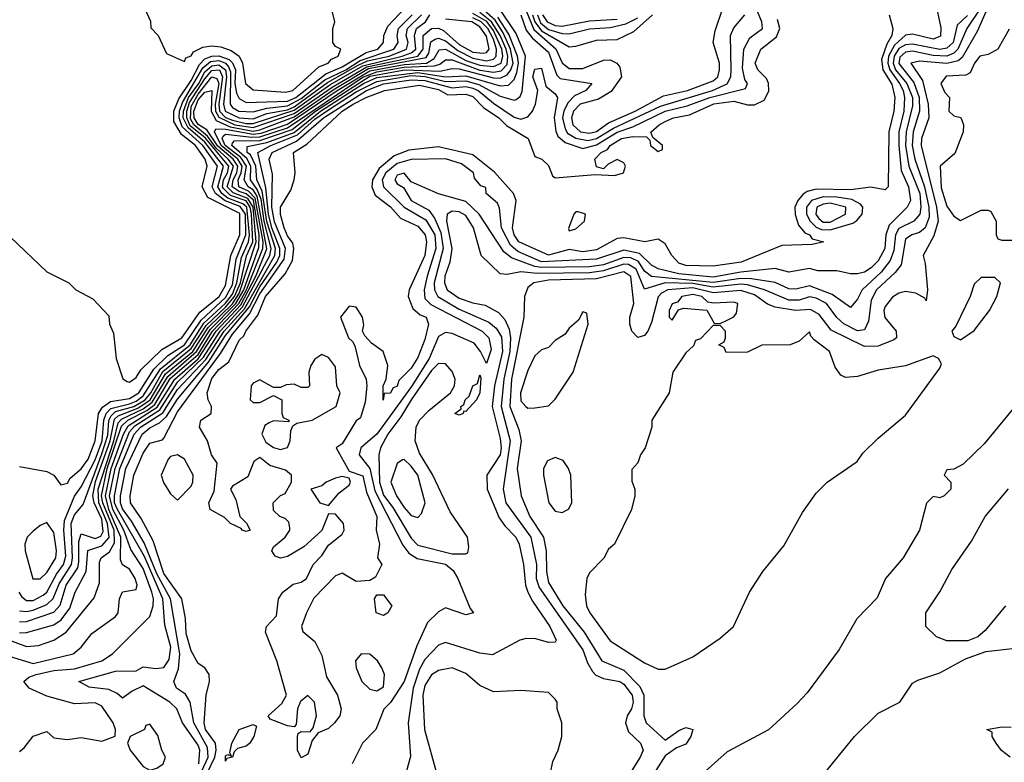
# Model space of a CAD drawing. Header units: inches. Extents: x 2348341 to 2479810, y 460419 to 613669.
# Tile 608 of 656: x 2443011 to 2445877, y 570035 to 572196. Entities that reach past the tile are written whole.
import ezdxf

# ---------------------------------------------------------------- set-up
doc = ezdxf.new("R2010")
doc.units = ezdxf.units.IN
doc.header["$MEASUREMENT"] = 0
doc.layers.add('C4547', color=7, linetype='Continuous')

msp = doc.modelspace()

# ---------------------------------------------------------------- linework, layer by layer
at = {"layer": 'C4547', "color": 2}
for points, elevation in [([(2445676, 572250), (2445692.4, 572172.4), (2445692, 572148), (2445670, 572139.2), (2445610, 572154.3), (2445590, 572151.3), (2445557.6, 572122.4), (2445540.3, 572090), (2445538, 572070), (2445543.6, 572050), (2445571.7, 572010), (2445582.5, 571990), (2445586.8, 571970), (2445584.5, 571930), (2445570.6, 571870), (2445570.1, 571830), (2445577.5, 571757.5), (2445598.5, 571710), (2445604, 571670), (2445594.9, 571650), (2445541.8, 571598.2), (2445532.8, 571570), (2445529.2, 571530), (2445510, 571494.7), (2445490, 571473.7), (2445470, 571461.5), (2445450, 571456.3), (2445430, 571456.2), (2445390, 571465.2), (2445334.4, 571465.6), (2445310, 571472), (2445250, 571461.1), (2445210, 571472.1), (2445110, 571461.4), (2445030, 571446.8), (2444930, 571456.7), (2444870, 571470.8), (2444850, 571481.8), (2444815.2, 571515.2), (2444770, 571525.3), (2444690, 571499), (2444530, 571491.1), (2444461.4, 571521.4), (2444439.7, 571539.7), (2444413.7, 571590), (2444407.9, 571647.9), (2444402, 571662), (2444368.7, 571690), (2444368, 571708), (2444352.9, 571712.9), (2444335.1, 571735.1), (2444331.8, 571750), (2444296.5, 571776.5), (2444250, 571791.4), (2444150, 571789.2), (2444110, 571777.3), (2444076.6, 571750), (2444066.3, 571730), (2444069.6, 571709.6), (2444130.2, 571650), (2444193.5, 571613.5), (2444219.1, 571570), (2444222.5, 571530), (2444196.8, 571450), (2444188.4, 571410), (2444190, 571384.9), (2444207.2, 571367.2), (2444357, 571290), (2444376.5, 571270), (2444383.8, 571236.2), (2444370, 571195.3), (2444352.7, 571230), (2444334.2, 571254.2), (2444270, 571282.8), (2444250, 571285.6), (2444230, 571273.7), (2444203.2, 571210), (2444151.6, 571128.4), (2444050.6, 570989.4), (2444003.9, 570950), (2443998.6, 570930), (2444030.1, 570890.1), (2444044.6, 570824.6), (2444126.6, 570666.6), (2444143.6, 570643.6), (2444167.4, 570627.4), (2444250, 570611), (2444272.9, 570592.9), (2444286.5, 570570), (2444322, 570482), (2444332, 570470), (2444310, 570463.7), (2444250, 570484.2), (2444230, 570473), (2444198.2, 570441.8), (2444166.5, 570373.5), (2444130, 570269.6), (2444090, 570209), (2444070.5, 570189.5), (2444048, 570130), (2444008.4, 570090), (2443978.4, 570030)], 22), ([(2442983.5, 571563.5), (2443090, 571462), (2443154, 571430), (2443174, 571410), (2443223.6, 571383.6), (2443270, 571334), (2443272, 571310), (2443283.6, 571283.6), (2443291.3, 571210), (2443311.1, 571151.1), (2443323.5, 571143.5), (2443330, 571141), (2443350, 571154.8), (2443363.1, 571176.9), (2443424.1, 571235.9), (2443483.1, 571270), (2443535.6, 571344.4), (2443591, 571390), (2443610, 571422), (2443624.9, 571510), (2443652, 571570), (2443651.9, 571631.9), (2443558.3, 571678.3), (2443542, 571710), (2443556.1, 571770), (2443550.5, 571790), (2443522.8, 571830), (2443481.9, 571861.9), (2443459.6, 571899.6), (2443459.3, 571930), (2443473.9, 571966.1), (2443510, 572018.7), (2443534.1, 572065.9), (2443550, 572082.2), (2443570, 572089.7), (2443590, 572091.2), (2443620.5, 572080.5), (2443630.5, 572070.5), (2443638.7, 572050), (2443637.4, 572010), (2443641.8, 571981.8), (2443650, 571966.7), (2443670, 571955.2), (2443790, 571959.2), (2443815, 571970), (2443901.7, 572038.3), (2443950, 572059.2), (2444019.8, 572100.2), (2444053.7, 572110), (2444069.7, 572130), (2444070.9, 572150), (2444082.8, 572177.2), (2444132, 572230)], 66), ([(2443010, 570066), (2443023.2, 570076.8), (2443050, 570111), (2443090, 570124.7), (2443110, 570106), (2443150, 570100.7), (2443190, 570107.3), (2443250, 570096.3), (2443289, 570111), (2443289.3, 570130), (2443282.4, 570150), (2443250, 570198), (2443230, 570207.3), (2443170, 570205.2), (2443090, 570226.9), (2443038.4, 570250), (2443022.9, 570270), (2443037.1, 570282.9), (2443059, 570290), (2443110, 570301.4), (2443170, 570307.1), (2443249.4, 570330), (2443280.9, 570350), (2443390, 570458.8), (2443399.3, 570490), (2443400.3, 570510), (2443395, 570530), (2443370, 570599.1), (2443334.2, 570654.2), (2443313.7, 570710), (2443282, 570770), (2443271.7, 570810), (2443288.5, 570890), (2443330, 570996.4), (2443346.1, 571013.9), (2443419, 571061), (2443470, 571141), (2443546, 571214), (2443594.2, 571290), (2443659.4, 571360.6), (2443739.2, 571510), (2443742.7, 571530), (2443722.3, 571610), (2443713.3, 571673.3), (2443702.2, 571702.2), (2443682.6, 571730), (2443683.9, 571770), (2443672.1, 571792.1), (2443628.4, 571830), (2443630, 571837.1), (2443636.3, 571843.7), (2443710, 571844.7), (2443803.5, 571876.5), (2443871.4, 571930), (2444030, 572031.3), (2444131.8, 572050), (2444233.8, 572046.2), (2444270, 572053.7), (2444290, 572053), (2444390, 572026.6), (2444410, 572026.3), (2444430, 572035.7), (2444440.7, 572050), (2444446.9, 572070), (2444439.5, 572110), (2444418, 572158), (2444394.6, 572194.6), (2444362.8, 572222.8)], 34), ([(2443540.6, 570010), (2443559.2, 570050), (2443557.8, 570077.8), (2443518.1, 570150), (2443507.4, 570210), (2443493.2, 570233.2), (2443467, 570250), (2443459.6, 570270), (2443473.4, 570306.6), (2443477.3, 570350), (2443449.9, 570510), (2443410, 570582.8), (2443373.1, 570673.1), (2443336.6, 570736.6), (2443310, 570772.3), (2443303.7, 570790), (2443304.2, 570810), (2443319.9, 570890), (2443367.4, 570990), (2443390, 571008.6), (2443417.5, 571022.5), (2443438.5, 571041.5), (2443470, 571091.6), (2443560.4, 571199.6), (2443610, 571277.1), (2443679.6, 571360.4), (2443710, 571418.5), (2443758.9, 571490), (2443767.8, 571510), (2443768, 571530), (2443745.1, 571590), (2443735.4, 571630), (2443727.1, 571707.1), (2443703.7, 571810), (2443741.8, 571830), (2443819.4, 571860.6), (2443870, 571906.7), (2443903.7, 571930), (2443990, 571986.6), (2444050, 572016.4), (2444150, 572033.5), (2444191.2, 572031.2), (2444250, 572016.3), (2444310, 572018), (2444347.5, 572007.5), (2444410, 571973.4), (2444450, 571961.5), (2444456.5, 571963.5), (2444467.6, 571972.4), (2444473.2, 571986.8), (2444482.9, 572090), (2444455.7, 572155.7), (2444406.6, 572230)], 26), ([(2443556.7, 570003.3), (2443578.6, 570050), (2443583, 570070), (2443580.3, 570090), (2443552.1, 570130), (2443548.2, 570150), (2443553.6, 570230), (2443563.7, 570270), (2443562.7, 570290), (2443549.5, 570309.5), (2443530, 570322.7), (2443510, 570359.3), (2443495.3, 570410), (2443493.1, 570453.1), (2443482.7, 570510), (2443430, 570583.9), (2443398.8, 570678.8), (2443364.3, 570744.3), (2443333.7, 570790), (2443332.2, 570810), (2443342.8, 570870), (2443370, 570934.9), (2443390, 570963.8), (2443426.6, 570973.4), (2443430, 570978), (2443470, 571054.4), (2443595.4, 571224.6), (2443630, 571280.8), (2443680.2, 571339.8), (2443710, 571398.1), (2443780.6, 571499.4), (2443784.1, 571530), (2443752.1, 571607.9), (2443744.6, 571650), (2443746.3, 571746.4), (2443737.4, 571790), (2443746.2, 571810), (2443817, 571843), (2443894.7, 571910), (2444019.9, 571990), (2444070, 572009.1), (2444150, 572021), (2444190, 572019.6), (2444270, 571998.2), (2444310, 572001.6), (2444330, 571997), (2444345.4, 571990), (2444390, 571952.7), (2444450, 571912.4), (2444470, 571906.4), (2444490, 571913.1), (2444503.9, 571930), (2444512.6, 571950), (2444519.6, 571990), (2444505, 572030), (2444510, 572052), (2444530, 572054.9), (2444542.9, 572002.9), (2444570, 571980.5), (2444576, 571970), (2444566.5, 571910), (2444571.4, 571871.4), (2444577.4, 571857.4), (2444599, 571839), (2444650, 571821.3), (2444690, 571831.5), (2444750, 571869), (2444795.9, 571884.1), (2444890, 571930.1), (2444954.3, 571945.7), (2445019.7, 571970), (2445124.1, 571995.9), (2445129.6, 572010), (2445121.7, 572021.7), (2445114.6, 572054.6), (2445118.8, 572110), (2445136.8, 572143.2), (2445173, 572170), (2445171, 572190), (2445147.4, 572247.4)], 22), ([(2443374, 572230), (2443391.6, 572191.6), (2443392.7, 572172.7), (2443414, 572150), (2443438, 572098), (2443490, 572074), (2443494.6, 572085.4), (2443510, 572091.3), (2443517, 572103), (2443544.1, 572115.9), (2443570, 572120.4), (2443596.7, 572116.7), (2443626.8, 572106.8), (2443649.5, 572089.5), (2443659, 572070), (2443667.8, 572010), (2443690, 571992.4), (2443785, 571984.9), (2443806, 571990), (2443881.5, 572058.5), (2443909, 572070), (2443918.6, 572081.4), (2443938, 572090), (2443946, 572110), (2443930, 572118), (2443922, 572130), (2443922, 572170), (2443928, 572190), (2443918, 572230)], 70), ([(2445808, 572230), (2445768.6, 572170), (2445742, 572110), (2445730, 572098.4), (2445710, 572090.4), (2445670, 572091.8), (2445610, 572104.5), (2445590, 572102), (2445573.4, 572086.6), (2445570, 572068.2), (2445613.6, 572013.6), (2445629.6, 571970), (2445630.8, 571930), (2445612.1, 571870), (2445608.7, 571830), (2445616.4, 571790), (2445645.3, 571710), (2445658, 571650), (2445658.8, 571621.2), (2445646.5, 571590), (2445630, 571576.8), (2445608.2, 571570), (2445590, 571557.4), (2445577.4, 571482.6), (2445559.8, 571460.2), (2445505, 571410), (2445490, 571379.3), (2445481.8, 571318.2), (2445470, 571293.3), (2445450, 571290.9), (2445410, 571310.9), (2445390, 571329.7), (2445359.7, 571370), (2445330, 571385.7), (2445310, 571389.8), (2445279.8, 571380.2), (2445250, 571380.2), (2445178.7, 571410), (2445130, 571424.3), (2445110, 571426), (2445030, 571417.2), (2444970, 571428.1), (2444890, 571430.3), (2444830, 571411.3), (2444805.6, 571470), (2444783.6, 571483.6), (2444770, 571485), (2444710, 571465.4), (2444670, 571459.7), (2444517.5, 571457.5), (2444470, 571461.8), (2444430, 571454), (2444410, 571456), (2444354.5, 571510), (2444332, 571590), (2444310, 571626), (2444290, 571637.2), (2444270, 571639.1), (2444254.9, 571630), (2444252.8, 571610), (2444268.7, 571530), (2444263.2, 571490), (2444248.6, 571450), (2444247.6, 571430), (2444254.9, 571410), (2444290, 571385.4), (2444330, 571371.6), (2444365.4, 571365.4), (2444404.2, 571344.2), (2444423, 571323), (2444435.7, 571295.7), (2444439.8, 571270), (2444438, 571230), (2444419.8, 571150), (2444412.5, 571070), (2444439.1, 570970), (2444418.6, 570830), (2444426.4, 570790), (2444499.3, 570690), (2444515, 570610), (2444514.8, 570570), (2444523, 570543), (2444650, 570362), (2444663.7, 570323.7), (2444678.7, 570298.7), (2444688.4, 570288.4), (2444710, 570278.5), (2444758.4, 570270), (2444770, 570261.7), (2444793.7, 570230), (2444796.5, 570210), (2444792, 570190), (2444779.5, 570170), (2444774.9, 570150), (2444783.6, 570123.6), (2444818, 570090), (2444825.5, 570070), (2444817.1, 570050), (2444786.3, 570000)], 30), ([(2445828.6, 572230), (2445798.7, 572161.3), (2445754.4, 572085.6), (2445743.3, 572076.7), (2445710, 572068.4), (2445630, 572075.3), (2445604.9, 572070), (2445639.6, 572019.6), (2445655.2, 571950), (2445658, 571910), (2445636.5, 571850), (2445634.9, 571830), (2445680.1, 571650), (2445685.1, 571610), (2445672.6, 571567.4), (2445640.7, 571510), (2445646.7, 571486.7), (2445653.7, 571410), (2445650, 571378), (2445645.6, 571385.6), (2445619.7, 571399.7), (2445590, 571404.7), (2445570, 571399.7), (2445551.4, 571388.6), (2445530, 571361.2), (2445526.5, 571350), (2445529, 571329), (2445562, 571290), (2445563, 571270), (2445555.6, 571264.4), (2445510, 571246.2), (2445470, 571244.5), (2445372.8, 571292.8), (2445338.3, 571338.3), (2445312.9, 571352.9), (2445269.8, 571349.8), (2445210, 571359.8), (2445188.3, 571368.3), (2445150, 571394.9), (2445110, 571407.8), (2445030, 571400.9), (2444970, 571415.8), (2444897.3, 571410), (2444879.6, 571400.4), (2444870, 571389.5), (2444850, 571314.5), (2444839.2, 571290), (2444830, 571276.9), (2444810, 571271.1), (2444792.4, 571290), (2444786.6, 571310), (2444786.8, 571330), (2444799, 571370), (2444790, 571449), (2444770, 571462.3), (2444690, 571441.9), (2444550, 571438.3), (2444507.7, 571430), (2444490, 571416.2), (2444480.4, 571390), (2444478, 571330), (2444442.2, 571150), (2444437.3, 571070), (2444463.5, 571003.5), (2444470.3, 570970), (2444459.3, 570890), (2444470.3, 570810), (2444496.1, 570750), (2444535.8, 570690), (2444543.6, 570650), (2444544, 570590), (2444550, 570558), (2444592.2, 570490), (2444653.9, 570413.9), (2444705.3, 570330), (2444770, 570302.6), (2444815.7, 570255.7), (2444827.7, 570230), (2444827.8, 570170), (2444834.9, 570150), (2444890, 570098.8), (2444930, 570127.3), (2444950, 570136.3), (2444970.5, 570130.5), (2444964.9, 570110), (2444950, 570087.3), (2444923, 570077), (2444890, 570053.2), (2444855.6, 570000)], 34), ([(2444478.3, 572238.3), (2444507.7, 572167.7), (2444571.3, 572111.3), (2444590, 572070.4), (2444610, 572053.6), (2444650, 572054), (2444710, 572078), (2444730, 572078.9), (2444749.1, 572069.1), (2444758.2, 572058.2), (2444763.1, 572030), (2444732.8, 571987.2), (2444695.4, 571964.6), (2444642.6, 571950), (2444623, 571930), (2444616.8, 571910), (2444621, 571890), (2444643.7, 571870), (2444670, 571866.2), (2444690, 571870.2), (2444724.5, 571895.5), (2444802.4, 571930), (2444885.5, 571974.5), (2444955.1, 571990), (2445030, 572017.7), (2445043.1, 572030), (2445048.3, 572050), (2445048, 572070), (2445029.6, 572130), (2445035.9, 572164.1), (2445058, 572230)], 30), ([(2442970, 570346.7), (2443050, 570322.3), (2443166, 570350), (2443189.4, 570370), (2443220.9, 570410), (2443290, 570459.1), (2443296.9, 570470), (2443301.6, 570510), (2443309.6, 570530.4), (2443350, 570538), (2443352.2, 570550), (2443347.3, 570570), (2443330, 570596.9), (2443309.7, 570609.7), (2443303.9, 570623.9), (2443305.1, 570690), (2443270, 570770.6), (2443260.2, 570810), (2443276.9, 570890), (2443312.4, 570990), (2443326, 571014), (2443411.3, 571068.7), (2443462, 571150), (2443530.6, 571209.4), (2443583, 571290), (2443654.3, 571365.7), (2443698.4, 571450), (2443730.5, 571529.5), (2443702.1, 571682.1), (2443690, 571701.2), (2443675.6, 571710), (2443663.8, 571730), (2443670.6, 571770), (2443654.8, 571794.8), (2443609.1, 571830), (2443599.7, 571850), (2443602.6, 571857.4), (2443610, 571862.5), (2443686.2, 571853.8), (2443710, 571855.2), (2443790, 571881.4), (2444010, 572029.1), (2444050, 572044.4), (2444130, 572057.7), (2444218.6, 572061.4), (2444233.8, 572066.2), (2444250, 572079.7), (2444270, 572079.3), (2444350, 572049.4), (2444390, 572042.9), (2444412.5, 572047.5), (2444430, 572066), (2444432.2, 572090), (2444426.8, 572110), (2444409.6, 572150), (2444384.6, 572190), (2444350, 572217.4)], 38), ([(2442970, 570393.8), (2443030, 570371.3), (2443065.5, 570374.5), (2443110, 570390.3), (2443146.1, 570413.9), (2443227.1, 570512.9), (2443243.1, 570556.9), (2443242.9, 570617.1), (2443248.3, 570630), (2443272.5, 570647.5), (2443286.7, 570673.3), (2443285.4, 570710), (2443253, 570790), (2443249.1, 570810), (2443265.8, 570890), (2443307.1, 571012.9), (2443325.5, 571030), (2443381, 571059), (2443403.8, 571076.1), (2443448.6, 571151.4), (2443530, 571221.7), (2443572.3, 571290), (2443648.6, 571370), (2443670.9, 571410), (2443718.2, 571530), (2443719.6, 571550), (2443696.3, 571676.3), (2443677, 571697), (2443648.9, 571710), (2443646.9, 571730), (2443655.9, 571750), (2443658.2, 571770), (2443645.5, 571790), (2443597.3, 571830), (2443577.6, 571870), (2443581.6, 571878.4), (2443610, 571877.5), (2443690, 571862.7), (2443713.8, 571866.2), (2443790, 571892.5), (2443935.2, 571990), (2444030, 572047.4), (2444130, 572065.5), (2444195.4, 572070), (2444217, 572083), (2444231.5, 572108.5), (2444250, 572110.1), (2444310, 572077.7), (2444350, 572063.4), (2444390, 572059.9), (2444412, 572070), (2444417.5, 572090), (2444414.1, 572110), (2444390, 572164.9), (2444370.7, 572190.7), (2444330, 572213.8)], 42), ([(2443008.6, 570530), (2443016.4, 570516.4), (2443030, 570505.6), (2443050, 570505.7), (2443079.2, 570520.8), (2443090, 570530.3), (2443117.8, 570582.2), (2443138.6, 570610), (2443145.3, 570634.7), (2443139.1, 570710), (2443141.2, 570738.8), (2443170, 570808.9), (2443190, 570836.1), (2443230, 570915.2), (2443250.3, 570970), (2443255.7, 571030), (2443262, 571050), (2443276, 571064), (2443330, 571077.7), (2443350, 571085.7), (2443370, 571101), (2443420.2, 571179.8), (2443507, 571250), (2443546.8, 571313.2), (2443610, 571370.9), (2443630, 571397.4), (2443643.3, 571430), (2443656.4, 571503.5), (2443676.8, 571550), (2443679.9, 571570), (2443672.4, 571650), (2443660.4, 571660.4), (2443617.1, 571677.1), (2443598.9, 571690), (2443587.5, 571710), (2443604.4, 571770), (2443550, 571839.4), (2443501, 571881), (2443486.7, 571910), (2443487.6, 571930), (2443501.8, 571970), (2443532.1, 572010), (2443550, 572044.2), (2443570, 572062.2), (2443590, 572064.7), (2443610, 572050.1), (2443613, 572030), (2443604.2, 571950), (2443608.5, 571930), (2443650, 571910.1), (2443690, 571907.9), (2443730, 571922.9), (2443790, 571933.9), (2443810, 571942.5), (2443906.9, 572013.1), (2443996.5, 572063.5), (2444023.6, 572076.4), (2444086, 572090), (2444137, 572110), (2444141.5, 572130), (2444135.9, 572150), (2444139.9, 572170), (2444180.8, 572210)], 58), ([(2443010, 570475.6), (2443030, 570473.1), (2443050, 570477.5), (2443090, 570493.5), (2443108.4, 570511.6), (2443125.5, 570554.5), (2443161.8, 570610), (2443164.8, 570630), (2443160.4, 570730), (2443170, 570754.9), (2443195.2, 570784.8), (2443250, 570932.7), (2443266.8, 570986.8), (2443270.2, 571029.8), (2443276.6, 571043.4), (2443290, 571055.4), (2443343, 571070), (2443375.5, 571090), (2443392.3, 571110), (2443427.8, 571172.2), (2443510, 571238.7), (2443553.7, 571306.4), (2443610, 571359.2), (2443635.7, 571390), (2443653.7, 571430), (2443670.9, 571509.1), (2443689.3, 571550), (2443685.1, 571630), (2443681.3, 571650), (2443670, 571668.5), (2443624.4, 571684.4), (2443604.3, 571704.3), (2443601.1, 571710), (2443604.4, 571730), (2443615.9, 571750), (2443619.4, 571770), (2443551.5, 571851.5), (2443507.4, 571887.4), (2443497, 571910), (2443497.2, 571930), (2443504.8, 571955.2), (2443550, 572024.3), (2443570, 572048.7), (2443591.9, 572050), (2443600.7, 572030), (2443590.4, 571950), (2443592.5, 571930), (2443610, 571911.4), (2443630, 571903.4), (2443670, 571893.7), (2443690, 571893.6), (2443810, 571932.3), (2443913.8, 572006.2), (2444010, 572062.1), (2444124.5, 572090), (2444150, 572099.4), (2444164, 572110), (2444159.9, 572150), (2444166.4, 572170), (2444192, 572190), (2444205.2, 572210)], 54), ([(2443010, 570896), (2443090, 570881), (2443110.5, 570870.5), (2443130, 570842), (2443150, 570847.3), (2443158, 570862), (2443190, 570888.9), (2443210, 570917), (2443230.4, 570970), (2443240.2, 571050), (2443251.5, 571068.5), (2443275, 571085), (2443330, 571094), (2443358, 571110), (2443401, 571179), (2443441.6, 571218.4), (2443490.3, 571250), (2443538.7, 571321.3), (2443610, 571387.6), (2443630, 571424.2), (2443640.8, 571499.2), (2443668.7, 571570), (2443667.7, 571630), (2443652.8, 571652.8), (2443608.6, 571668.6), (2443580.4, 571690), (2443571.1, 571710), (2443586.2, 571770), (2443544.3, 571830), (2443484, 571884), (2443474.9, 571910), (2443476, 571930), (2443484.5, 571955.5), (2443544, 572056), (2443566, 572074), (2443590, 572077.8), (2443609.8, 572069.8), (2443619, 572059), (2443624.1, 572044.1), (2443623.6, 571950), (2443630, 571940.2), (2443648.7, 571930), (2443690, 571927.5), (2443730, 571939), (2443790, 571945.1), (2443830, 571967), (2443899.2, 572020.8), (2443960.2, 572050), (2444002.3, 572077.7), (2444100.3, 572110), (2444112.9, 572130), (2444109.8, 572150), (2444113.9, 572170), (2444153.4, 572210)], 62), ([(2443010, 570411.8), (2443030, 570412.7), (2443110, 570435), (2443131, 570449), (2443156.7, 570483.4), (2443172.1, 570530), (2443204.2, 570590), (2443209.3, 570650.7), (2443250, 570664.4), (2443270.7, 570689.3), (2443266.7, 570730), (2443241.3, 570790), (2443238.8, 570830), (2443284.6, 570970), (2443297.2, 571022.8), (2443306.6, 571033.4), (2443370, 571063.1), (2443396.8, 571083.2), (2443442, 571158), (2443525.9, 571230), (2443565.5, 571294.5), (2443639.6, 571370), (2443663.1, 571410), (2443706.9, 571533.1), (2443707.4, 571570), (2443690.9, 571670.9), (2443670, 571689.4), (2443650, 571695.9), (2443629.6, 571710), (2443631.8, 571730), (2443642.8, 571750), (2443645.8, 571770), (2443632, 571790), (2443587.9, 571827.9), (2443555.2, 571875.2), (2443530, 571891.4), (2443518.5, 571910), (2443517.2, 571930), (2443530, 571963.1), (2443550, 571985.3), (2443570, 571990.3), (2443568.5, 571930), (2443582.3, 571902.3), (2443623.9, 571883.9), (2443690, 571872.1), (2443710, 571875.5), (2443810, 571912.9), (2443926.2, 571993.8), (2444026.4, 572053.6), (2444193.9, 572086.1), (2444201.5, 572098.5), (2444208.1, 572131.9), (2444220.2, 572139.8), (2444230, 572142.6), (2444250, 572134.2), (2444286.4, 572106.4), (2444330, 572084.2), (2444370, 572076.4), (2444390, 572081.5), (2444397.8, 572090), (2444398.9, 572110), (2444390, 572139.4), (2444373.3, 572170), (2444354.3, 572190), (2444330, 572201.8)], 46), ([(2443010, 570443.2), (2443030, 570444.2), (2443110, 570471.2), (2443128.2, 570491.8), (2443146.4, 570550), (2443179.7, 570600.3), (2443183.3, 570616.7), (2443182.4, 570677.6), (2443190, 570699.3), (2443230, 570685.8), (2443246.7, 570693.3), (2443253.9, 570706.1), (2443250, 570742.7), (2443227.9, 570790), (2443223.4, 570810), (2443231.7, 570851.7), (2443274.3, 570970), (2443286.3, 571033.7), (2443297, 571043), (2443354.9, 571065.1), (2443390.1, 571089.9), (2443435, 571164.9), (2443514.3, 571230), (2443559.8, 571300.2), (2443630, 571369.3), (2443650, 571399.1), (2443699.6, 571550), (2443690.1, 571650.1), (2443675.3, 571675.3), (2443631.8, 571691.8), (2443614.7, 571710), (2443633.1, 571770), (2443618, 571790), (2443582.5, 571822.5), (2443557.5, 571857.5), (2443517.8, 571890), (2443507.7, 571907.7), (2443510, 571943.5), (2443530, 571979.5), (2443570, 572030.1), (2443584.6, 572024.6), (2443590, 572010), (2443579.7, 571950), (2443580.3, 571930), (2443590, 571912.7), (2443637.5, 571890), (2443690, 571882.4), (2443810, 571922.6), (2443920.3, 571999.7), (2444021.2, 572058.8), (2444169.9, 572090.1), (2444185.3, 572110), (2444185.2, 572150), (2444210, 572170.2), (2444230, 572171.6), (2444245, 572165), (2444290, 572124.2), (2444330, 572101.5), (2444361.4, 572098.6), (2444370, 572100.6), (2444377.5, 572110), (2444370, 572148.4), (2444350, 572175.3), (2444326.6, 572190), (2444250, 572197.4)], 50), ([(2443532.4, 570030), (2443535.6, 570070), (2443530, 570084.2), (2443484.7, 570150), (2443468, 570190), (2443447.6, 570210), (2443370, 570257), (2443338.3, 570241.7), (2443310, 570221.2), (2443294.7, 570234.7), (2443270, 570246.6), (2443213.4, 570253.4), (2443182.7, 570270), (2443290, 570300.2), (2443350, 570300.7), (2443370, 570313), (2443407.5, 570307.5), (2443430, 570310.3), (2443445.7, 570334.3), (2443450.5, 570370), (2443433.7, 570433.7), (2443427.5, 570510), (2443373.6, 570633.6), (2443295, 570770), (2443287, 570790), (2443286.3, 570810), (2443302.2, 570890), (2443344.2, 570990), (2443362.5, 571010), (2443427.7, 571052.3), (2443470, 571119.5), (2443552.8, 571207.2), (2443606.3, 571290), (2443665.1, 571354.9), (2443753.5, 571510), (2443755.1, 571530), (2443730, 571609), (2443716.9, 571696.9), (2443701.5, 571730), (2443698.4, 571770), (2443682.3, 571802.3), (2443673.3, 571810), (2443672.6, 571827.4), (2443730, 571838.5), (2443810, 571867.9), (2443886.5, 571930), (2444011.3, 572010), (2444050, 572027.6), (2444170, 572042.2), (2444249.9, 572030.1), (2444310, 572033.1), (2444410, 572003.2), (2444434.2, 572005.8), (2444450, 572021.7), (2444457.7, 572042.3), (2444462.5, 572070), (2444460.3, 572090), (2444434.3, 572154.3), (2444403, 572203)], 30), ([(2445542, 572210), (2445552.3, 572170), (2445550.2, 572150.2), (2445535.1, 572124.9), (2445520.2, 572079.8), (2445523.7, 572050), (2445550, 572008.5), (2445558.6, 571970), (2445556, 571930), (2445540.7, 571870), (2445539.1, 571710), (2445530, 571700.9), (2445488.4, 571708.5), (2445430, 571701), (2445330, 571702.4), (2445303.6, 571696.4), (2445292, 571688), (2445276.1, 571670), (2445267.4, 571650), (2445268.9, 571628.9), (2445278.5, 571598.5), (2445296.1, 571576.1), (2445310.4, 571570), (2445318.4, 571558.4), (2445352, 571550), (2445318, 571542), (2445230, 571539.3), (2445111, 571490), (2445030, 571478.4), (2444950, 571481.1), (2444930, 571487.1), (2444909.4, 571510), (2444890, 571544), (2444870, 571557.2), (2444830.4, 571549.6), (2444770, 571561.1), (2444750, 571558.9), (2444690, 571526.6), (2444650, 571520.7), (2444610, 571527.6), (2444550, 571511), (2444464.1, 571550), (2444449.9, 571570), (2444445, 571590), (2444455.8, 571670), (2444448.8, 571690), (2444392.6, 571752.6), (2444330, 571803.1), (2444230, 571825.7), (2444143.5, 571816.5), (2444100.5, 571799.5), (2444056.9, 571763.1), (2444038.2, 571730), (2444036, 571710), (2444045.5, 571685.5), (2444090, 571651.5), (2444118.9, 571618.9), (2444170, 571594.9), (2444191, 571570), (2444195, 571550), (2444190.2, 571510), (2444144.4, 571410), (2444141.3, 571390), (2444155.6, 571355.6), (2444177.1, 571337.1), (2444194, 571330), (2444200.4, 571310), (2444190, 571265.2), (2444170, 571212.7), (2444150, 571182), (2444114.4, 571145.6), (2444110, 571129.4), (2444096.8, 571123.2), (2444090, 571109.2), (2444071.6, 571108.4), (2444068.7, 571088.7), (2444068.7, 571130), (2444078, 571150), (2444082, 571190), (2444068.7, 571230), (2444034.8, 571254.8), (2444015.5, 571275.5), (2444008.7, 571290), (2444012.3, 571307.7), (2444009, 571330), (2443990, 571359), (2443970, 571362), (2443944.7, 571330), (2443968, 571270), (2443979.9, 571259.9), (2443986.4, 571246.4), (2444000.4, 571190), (2444019.3, 571150), (2444021.6, 571130), (2444016.8, 571083.2), (2444002.8, 571037.2), (2443990, 571029), (2443950, 570962), (2443932, 570950), (2443970, 570882), (2444010, 570868), (2444020.5, 570820.5), (2444050.2, 570750), (2444048.2, 570710), (2444058, 570670), (2444052, 570630), (2444064.7, 570610), (2444046.4, 570573.6), (2444030, 570564), (2443990, 570561.2), (2443950, 570585.2), (2443930, 570577), (2443867.2, 570512.8), (2443846, 570470), (2443830.8, 570430), (2443835.3, 570415.3), (2443870, 570386), (2443890, 570346), (2443903.6, 570283.6), (2443936, 570230), (2443946.8, 570190), (2443942.8, 570170), (2443927.3, 570150), (2443910, 570132.7), (2443879.6, 570120.4), (2443862, 570098), (2443850, 570058), (2443830, 570048), (2443819, 570070), (2443819, 570110), (2443821.2, 570118.8), (2443830, 570124.7), (2443856.4, 570123.6), (2443864.7, 570135.3), (2443875.1, 570170), (2443869.3, 570209.3), (2443850, 570229), (2443828, 570212), (2443819.3, 570190), (2443815.3, 570144.7), (2443810, 570138), (2443790, 570140.9), (2443740.2, 570160.2), (2443734, 570170), (2443774, 570206), (2443787.6, 570230), (2443759.5, 570330), (2443726.3, 570413.7), (2443729.7, 570430.3), (2443758.6, 570461.4), (2443764, 570510), (2443777.2, 570530), (2443806.6, 570553.4), (2443830, 570559.1), (2443845.2, 570570), (2443865.2, 570610), (2443890, 570636.3), (2443910, 570666.8), (2443950, 570698.8), (2443955.1, 570710), (2443953.6, 570730), (2443930, 570757.2), (2443910, 570758), (2443890.7, 570709.3), (2443838, 570662), (2443790, 570634), (2443770, 570629.2), (2443754.6, 570634.6), (2443745.2, 570650), (2443750, 570662), (2443784, 570690), (2443797.2, 570710), (2443797.2, 570717.2), (2443794, 570734), (2443784, 570744), (2443768, 570750), (2443750, 570768), (2443748.7, 570790), (2443770, 570811), (2443783.1, 570816.9), (2443802, 570850), (2443802, 570870), (2443784.7, 570884.7), (2443738.6, 570898.6), (2443710, 570922), (2443692, 570910), (2443674.4, 570865.6), (2443630, 570838), (2443624.7, 570830), (2443639.6, 570799.6), (2443651.3, 570750), (2443670.6, 570730.6), (2443682, 570710), (2443670, 570706.6), (2443658, 570710), (2443655.3, 570715.3), (2443624, 570730), (2443607, 570747), (2443565.2, 570770), (2443561.2, 570790), (2443576.5, 570823.5), (2443585.6, 570905.6), (2443569.3, 570930), (2443557.2, 570970), (2443534, 571010), (2443538, 571030), (2443568, 571050), (2443568.7, 571070), (2443559, 571090), (2443556, 571110), (2443570, 571152), (2443590, 571178), (2443619.4, 571200.6), (2443650, 571263), (2443663.6, 571276.4), (2443668.8, 571290), (2443703.9, 571336.1), (2443726.1, 571390), (2443783.5, 571456.5), (2443805, 571495), (2443808.4, 571530), (2443805.5, 571545.5), (2443790, 571567.1), (2443780.7, 571590), (2443770, 571629), (2443769.8, 571650), (2443800.1, 571699.9), (2443809.6, 571730), (2443812.7, 571750), (2443807.6, 571810), (2443846.2, 571833.8), (2443949.1, 571930), (2443981.4, 571950), (2444019.7, 571970), (2444073.2, 571990), (2444174.6, 572005.4), (2444230, 571992.8), (2444257.4, 571977.4), (2444310, 571979.8), (2444330, 571973), (2444360.9, 571940.9), (2444405.3, 571910), (2444427.8, 571887.8), (2444491, 571850), (2444510, 571798), (2444531.3, 571790), (2444550, 571771.3), (2444562, 571742), (2444570, 571736), (2444686, 571746), (2444742.8, 571742.8), (2444769, 571750), (2444774.5, 571770), (2444770, 571779), (2444750, 571789.3), (2444724.1, 571775.9), (2444710, 571762), (2444690, 571768), (2444685.6, 571790), (2444703.6, 571810), (2444722, 571818), (2444729.7, 571830), (2444762.9, 571850), (2444796.2, 571856.2), (2444835.3, 571855.3), (2444845.4, 571845.4), (2444846.8, 571830), (2444870, 571812), (2444882, 571818), (2444882, 571830), (2444853.6, 571853.6), (2444848.4, 571868.4), (2444872, 571890), (2444890, 571899.6), (2444914, 571910), (2444960.5, 571919.5), (2445031.6, 571951.6), (2445090, 571959), (2445130, 571948.7), (2445150, 571948.5), (2445178.2, 571961.9), (2445191.8, 571988.2), (2445191.2, 572011.2), (2445184.7, 572024.8), (2445159.6, 572050), (2445151.8, 572070), (2445168.3, 572110), (2445213.9, 572146.1), (2445223.5, 572170), (2445216.6, 572196.6)], 18), ([(2445770, 572208), (2445740.1, 572179.9), (2445728.4, 572130), (2445710, 572113), (2445690, 572109), (2445610, 572124.9), (2445590, 572123.4), (2445570, 572112.6), (2445556.2, 572090), (2445553.3, 572070), (2445560.7, 572050), (2445593.3, 572010), (2445609.6, 571970), (2445610, 571945.2), (2445591.6, 571870), (2445589.6, 571830), (2445599.8, 571770), (2445631, 571690), (2445634.5, 571650), (2445631.7, 571630), (2445613.7, 571610), (2445570, 571588.4), (2445560.1, 571570), (2445556.1, 571523.9), (2445545.2, 571494.8), (2445518.7, 571461.3), (2445463.2, 571410), (2445450, 571382.7), (2445430, 571358), (2445375.9, 571395.9), (2445310, 571421.8), (2445270, 571412), (2445250, 571412.9), (2445210, 571431.6), (2445141.7, 571441.7), (2445110, 571442.8), (2445030, 571431.1), (2444850, 571449.1), (2444830, 571464.5), (2444811.9, 571491.9), (2444790, 571502.8), (2444770, 571503.9), (2444710, 571483), (2444670, 571477.2), (2444530, 571474.4), (2444510, 571477.5), (2444442.6, 571502.6), (2444420.3, 571520.3), (2444348.8, 571630), (2444310, 571667.1), (2444229.7, 571689.7), (2444150, 571724), (2444130, 571749), (2444110, 571743.7), (2444102.6, 571730), (2444110, 571718), (2444127.8, 571707.7), (2444150.5, 571670), (2444201.4, 571641.4), (2444218.7, 571618.7), (2444237.1, 571577.1), (2444243.1, 571530), (2444217.6, 571430), (2444218.3, 571410), (2444228.1, 571390), (2444290, 571353.6), (2444376.2, 571316.2), (2444398, 571298), (2444413.1, 571273.1), (2444416.6, 571230), (2444393.3, 571130), (2444385.8, 571070), (2444410, 570977.3), (2444412.8, 570950), (2444409.2, 570930), (2444370.3, 570870), (2444371.6, 570830), (2444406.5, 570746.5), (2444422.8, 570722.7), (2444455.3, 570690), (2444465.3, 570670), (2444477.8, 570610), (2444483.6, 570550), (2444490.2, 570530), (2444503.2, 570503.2), (2444554.6, 570430), (2444572.7, 570390), (2444570, 570384), (2444550, 570382.9), (2444513.7, 570393.7), (2444485.1, 570394.9), (2444466.8, 570390), (2444387.2, 570347.2), (2444350, 570352), (2444250, 570383.7), (2444230, 570376), (2444190, 570333.6), (2444174.6, 570305.4), (2444155.9, 570250), (2444141.5, 570150), (2444148.4, 570051.6), (2444137.3, 570010)], 26), ([(2444470, 572210.2), (2444485.4, 572165.4), (2444503.1, 572143.1), (2444550, 572102), (2444575, 572035), (2444584.5, 572024.5), (2444676, 572010), (2444659.1, 571990), (2444625.5, 571974.5), (2444606.3, 571953.7), (2444595.1, 571930), (2444591.3, 571910), (2444598.3, 571878.3), (2444605.8, 571865.8), (2444630, 571851.3), (2444664.7, 571844.7), (2444690, 571850.1), (2444739.3, 571880.7), (2444876, 571944), (2445028, 571990), (2445070.8, 572009.2), (2445080.7, 572030), (2445082.4, 572050), (2445080.4, 572150), (2445090, 572172.4), (2445122, 572210)], 26), ([(2444503.7, 572210), (2444510, 572190.2), (2444530, 572164), (2444610, 572117.4), (2444630, 572118.7), (2444690, 572136.9), (2444750, 572138.3), (2444798.5, 572161.5), (2444853.5, 572210)], 34), ([(2444517.8, 572210), (2444527.1, 572187.1), (2444550, 572168), (2444590, 572155.7), (2444610, 572155.3), (2444670, 572169.4), (2444730, 572173.8), (2444775.8, 572184.2), (2444810, 572202)], 38), ([(2444532.6, 572210), (2444546, 572190), (2444570, 572179.1), (2444590, 572176.9), (2444670, 572192.5), (2444750, 572198.1)], 42), ([(2445891.6, 572168.4), (2445858, 572110), (2445830, 572094.5), (2445806, 572090), (2445790.4, 572070), (2445778.4, 572041.6), (2445765.2, 572034.8), (2445708.3, 572031.7), (2445693, 572010), (2445704.1, 571984.1), (2445718, 571970), (2445716, 571930), (2445730, 571916), (2445751.1, 571911.1), (2445758.8, 571890), (2445757.3, 571870), (2445732.9, 571807.1), (2445690.5, 571769.5), (2445693.5, 571706.5), (2445710, 571653.4), (2445730, 571624.7), (2445750, 571611.3), (2445810, 571642), (2445830, 571642), (2445838, 571638), (2445854, 571610), (2445854, 571570), (2445858, 571558), (2445870, 571554), (2445950, 571554)], 38), ([(2445899.8, 571060.2), (2445818.5, 570961.5), (2445758, 570902), (2445730, 570888), (2445710, 570886), (2445702, 570870), (2445722, 570850), (2445722, 570830), (2445702, 570810), (2445690, 570804), (2445670, 570808), (2445651.1, 570788.9), (2445630.8, 570710), (2445582.8, 570630), (2445531, 570570), (2445507.1, 570512.9), (2445447.7, 570452.3), (2445396.7, 570363.3), (2445303, 570237), (2445274.6, 570205.4), (2445190.6, 570129.4), (2445070, 570065.2), (2444997.6, 570000)], 38), ([(2445881, 570490), (2445822, 570418), (2445799.8, 570400.2), (2445771.6, 570388.4), (2445710, 570388), (2445680.2, 570400.2), (2445649, 570430), (2445649, 570470), (2445689.3, 570530.7), (2445724.1, 570595.9), (2445782, 570678), (2445822, 570750), (2445889.3, 570830.7)], 38), ([(2445352.1, 570000), (2445441.2, 570110), (2445510, 570177.3), (2445573.2, 570210), (2445610, 570264.7), (2445626, 570274), (2445690, 570294.8), (2445764, 570336), (2445823.1, 570356.9), (2445910, 570366.8)], 38), ([(2444554.2, 570000), (2444556.4, 570003.6), (2444563.1, 570036.9), (2444578, 570070), (2444588.7, 570110), (2444588.7, 570150), (2444575.3, 570190), (2444575.3, 570210), (2444570, 570218), (2444550, 570238), (2444470, 570244), (2444390, 570239.3), (2444350, 570258), (2444310, 570293.6), (2444270, 570309.6), (2444230, 570302), (2444210, 570289.6), (2444190, 570258), (2444184.5, 570230), (2444189.1, 570130), (2444225.6, 570000)], 30), ([(2445894, 570050), (2445869.4, 570069.4), (2445854, 570090), (2445842, 570110), (2445842, 570122), (2445826, 570130), (2445870, 570138), (2445896.9, 570136.9)], 34)]:
    msp.add_lwpolyline(points, dxfattribs=dict(at, elevation=elevation))
for points, elevation in [([(2445350, 571680.1), (2445315.8, 571670), (2445301.6, 571650), (2445301.9, 571630), (2445312.3, 571610), (2445330, 571592.3), (2445345.2, 571585.2), (2445370, 571584.7), (2445436, 571604), (2445448.3, 571611.7), (2445463.1, 571630), (2445465.4, 571650), (2445458.8, 571658.8), (2445433.2, 571673.2), (2445390, 571679.5)], 22), ([(2445370, 571661.7), (2445350, 571659.6), (2445331.3, 571650), (2445328.2, 571630), (2445337.8, 571617.8), (2445350, 571607.2), (2445370, 571606.4), (2445415.3, 571630), (2445415.6, 571650)], 26), ([(2444637, 571637), (2444630, 571637), (2444623.8, 571630), (2444608.7, 571588.7), (2444610, 571582), (2444630, 571587.3), (2444655.3, 571610), (2444658, 571630)], 18), ([(2445850, 571446), (2445810, 571446), (2445790, 571426), (2445778, 571390), (2445736, 571304), (2445724.7, 571290), (2445730, 571274), (2445750, 571264.7), (2445790, 571291.3), (2445834, 571350), (2445855.3, 571390), (2445866, 571430)], 38), ([(2444970, 571395.9), (2444938, 571390), (2444926, 571374), (2444910, 571368.7), (2444902, 571350), (2444902, 571330), (2444910, 571322), (2444928.4, 571351.6), (2444943.2, 571356.8), (2445011.1, 571351.1), (2445032.7, 571312.7), (2445050, 571312), (2445070, 571322), (2445090, 571331.3), (2445098, 571342), (2445101.2, 571370), (2445090, 571373.5), (2445030, 571370.9), (2445014.3, 571374.3), (2444996.9, 571390)], 38), ([(2444650, 571346), (2444638, 571322), (2444610, 571298), (2444598.8, 571281.2), (2444570, 571262), (2444550, 571242), (2444530, 571235.3), (2444510, 571218), (2444490, 571175.3), (2444468.4, 571110), (2444470, 571086.8), (2444484, 571070), (2444490, 571065.5), (2444510, 571066.8), (2444550, 571072), (2444570, 571092), (2444622, 571170), (2444666, 571310), (2444662, 571342)], 38), ([(2445050, 571306), (2445030, 571306), (2444992.7, 571267.3), (2444978, 571262), (2444972.7, 571247.3), (2444950, 571226), (2444912, 571170), (2444902, 571110), (2444851.3, 571030), (2444851.3, 571010), (2444831.3, 570950), (2444818, 570930), (2444810, 570906), (2444792.7, 570887.3), (2444792.7, 570852.7), (2444802, 570830), (2444802, 570810), (2444792, 570770), (2444742, 570670), (2444725.4, 570654.6), (2444711.1, 570628.9), (2444670, 570586), (2444662, 570570), (2444656.9, 570523.1), (2444660.7, 570490), (2444670.7, 570470), (2444730, 570388.2), (2444830, 570324), (2444870, 570306), (2444890, 570306), (2444970, 570342), (2445050, 570396), (2445088.7, 570430), (2445135.3, 570530), (2445174, 570590), (2445235.5, 570664.5), (2445290, 570762), (2445330, 570818), (2445362, 570850), (2445448.7, 570910), (2445465.6, 570934.4), (2445510, 570978), (2445590, 571044.7), (2445690, 571182), (2445694, 571194), (2445686, 571210), (2445670, 571218), (2445590, 571189), (2445510, 571176), (2445450, 571157.2), (2445414.6, 571154.6), (2445401.2, 571161.2), (2445384.7, 571184.7), (2445368.7, 571230), (2445324.1, 571264.1), (2445314.5, 571274.5), (2445310, 571288), (2445279.8, 571260.2), (2445254, 571250), (2445171.6, 571248.4), (2445130, 571228), (2445067.3, 571227.3), (2445062, 571242), (2445046, 571250), (2445062, 571258), (2445066, 571270), (2445066, 571290)], 38), ([(2443890, 571222), (2443870, 571208), (2443858, 571190), (2443852, 571170), (2443854, 571130), (2443850, 571126), (2443830, 571126), (2443810, 571135.3), (2443786.4, 571133.6), (2443770, 571126), (2443750, 571126), (2443710, 571148), (2443690, 571138), (2443684.7, 571130), (2443682, 571090), (2443690, 571082), (2443710, 571082), (2443750, 571102), (2443774, 571090), (2443774, 571050), (2443778, 571038), (2443794, 571030), (2443794, 571026), (2443750, 571028.7), (2443736.9, 571023.1), (2443724.7, 571015.3), (2443716, 570990), (2443726.8, 570966.8), (2443750, 570951), (2443770, 570944.7), (2443790, 570951.3), (2443798, 570970), (2443800.2, 570999.8), (2443806, 571014), (2443818, 571022), (2443862, 571030), (2443932, 571070), (2443944, 571110), (2443934, 571130), (2443930, 571186), (2443910, 571213.2)], 18), ([(2444230, 571195.4), (2444210, 571175.3), (2444150, 571089.7), (2444120, 571040), (2444082, 570990), (2444060.9, 570950), (2444056, 570930), (2444058.1, 570850), (2444070, 570812.3), (2444096.6, 570776.6), (2444150, 570687.4), (2444170, 570666.7), (2444270, 570641.5), (2444310, 570641), (2444315.5, 570644.5), (2444318.6, 570661.4), (2444314.5, 570690), (2444263.9, 570763.9), (2444212.4, 570872.4), (2444174.5, 570934.5), (2444162, 570970), (2444164.8, 571010), (2444174.2, 571030), (2444201.7, 571058.3), (2444265.4, 571110), (2444276.8, 571130), (2444278.2, 571150), (2444270, 571172), (2444250, 571194)], 26), ([(2444310, 571055.3), (2444303.6, 571056.4), (2444302, 571050), (2444290, 571045.2), (2444278, 571050), (2444296.4, 571063.6), (2444295.3, 571070), (2444304.1, 571075.9), (2444307.6, 571090), (2444319.3, 571100.7), (2444330, 571130.8), (2444343.1, 571136.9), (2444350, 571162), (2444353.7, 571153.7), (2444350.3, 571110.3), (2444340.7, 571090)], 22), ([(2443470, 570929.3), (2443450, 570925.2), (2443443.1, 570916.9), (2443422.4, 570870), (2443429, 570849), (2443450, 570816), (2443470, 570798), (2443510, 570838.8), (2443515.1, 570850), (2443515.6, 570870), (2443490, 570917.2)], 22), ([(2444130, 570916), (2444125.2, 570914.8), (2444110, 570904), (2444090.8, 570850), (2444107.8, 570810), (2444130, 570776.3), (2444150, 570753.4), (2444170, 570747.3), (2444180.9, 570759.1), (2444191.5, 570790), (2444169.4, 570870), (2444150, 570897)], 30), ([(2444570, 570922), (2444547.5, 570912.5), (2444536, 570890), (2444536, 570870), (2444551, 570790), (2444570, 570766), (2444590, 570762), (2444608.4, 570771.6), (2444618, 570790), (2444615.3, 570870), (2444608.7, 570890), (2444592.9, 570912.9)], 38), ([(2443950, 570866.6), (2443930, 570861.6), (2443902.8, 570850), (2443890, 570839.3), (2443858, 570830), (2443884.7, 570790), (2443910, 570782), (2443940.8, 570819.2), (2443970, 570841), (2443974, 570850), (2443970, 570862)], 18), ([(2443090, 570732.7), (2443070, 570723.7), (2443050, 570707.3), (2443032.7, 570690), (2443025.7, 570670), (2443026.3, 570650), (2443049, 570569), (2443070, 570568.2), (2443090, 570587.4), (2443115.8, 570630), (2443117.8, 570650), (2443110, 570704)], 62), ([(2444070, 570462), (2444048.7, 570470), (2444044, 570510), (2444050, 570522), (2444070, 570522), (2444094, 570490), (2444082, 570470)], 18), ([(2444004.7, 570350), (2443988, 570330), (2443990.6, 570310), (2444006.4, 570270), (2444030, 570248), (2444050, 570242.8), (2444070, 570254), (2444072.3, 570290), (2444065.2, 570310), (2444052.7, 570330), (2444030, 570349.2)], 22), ([(2443390, 570146), (2443378, 570142), (2443374, 570130), (2443332, 570110), (2443324.7, 570090), (2443332, 570070), (2443370, 570022.8), (2443390, 570011.3), (2443410, 570018), (2443428, 570030), (2443435.3, 570050), (2443424, 570070), (2443412.9, 570112.9)], 34), ([(2443610, 570038), (2443610, 570053.4), (2443616.9, 570056.9), (2443627.3, 570052.7), (2443622, 570062), (2443628.3, 570090), (2443649.7, 570130.3), (2443690, 570144.7), (2443699.8, 570139.8), (2443692.7, 570110), (2443680.5, 570090), (2443670, 570081.6), (2443645.2, 570074.8), (2443634.9, 570065.1), (2443630, 570049.5), (2443614, 570046)], 18)]:
    msp.add_lwpolyline(points, close=True, dxfattribs=dict(at, elevation=elevation))

doc.saveas('drawing.dxf')
